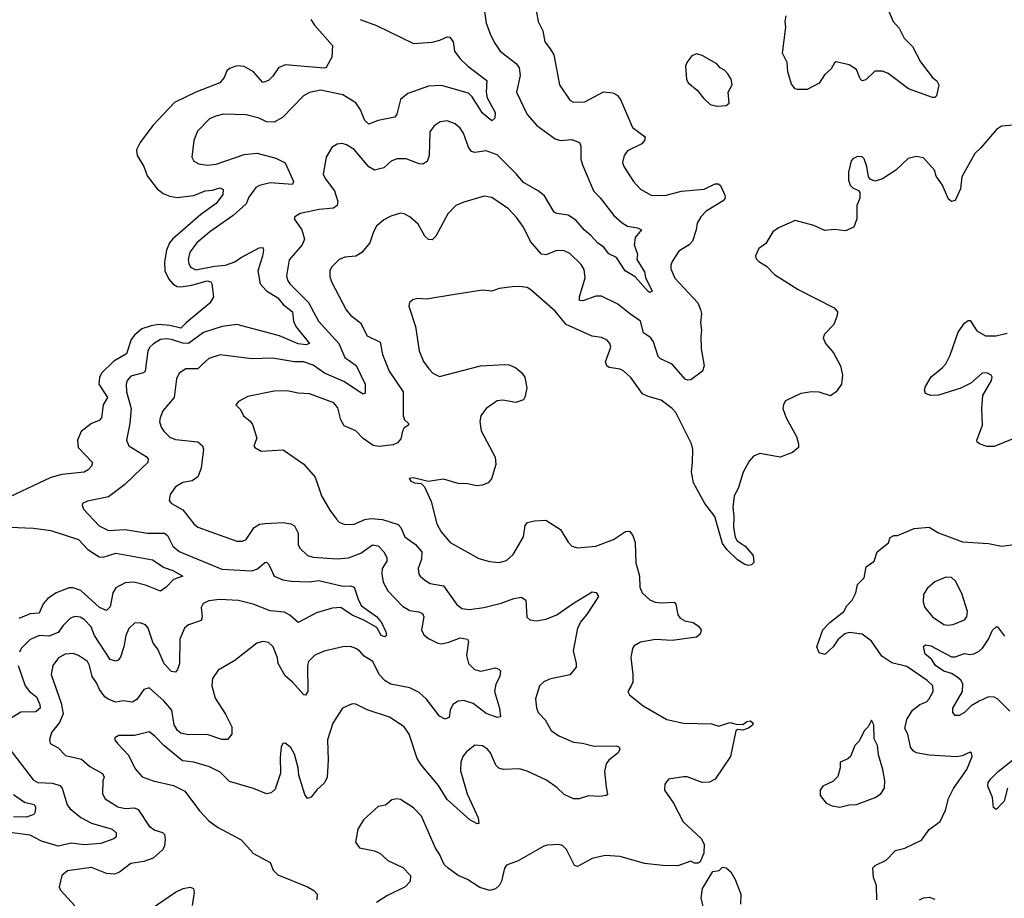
# Model space of a CAD drawing. Extents: x 1839239 to 1929705, y 762242 to 910352.
# Tile 400 of 429: x 1878688 to 1883979, y 895183 to 899904. Entities that reach past the tile are written whole.
import ezdxf

# ---------------------------------------------------------------- set-up
doc = ezdxf.new("R2010")
doc.units = 0

msp = doc.modelspace()

# ---------------------------------------------------------------- linework, layer by layer
at = {"layer": '0CON10XD'}
for points in [[(1881185, 899961.2), (1881195.7, 899885), (1881219.3, 899819.3), (1881241.2, 899778.8), (1881270.6, 899735), (1881357.2, 899667.2), (1881372.4, 899645), (1881378.2, 899605), (1881357.8, 899515), (1881415, 899394), (1881466.6, 899336.6), (1881565, 899264.3), (1881595, 899254.4), (1881655, 899260), (1881696, 899245), (1881704.4, 899224.4), (1881704.5, 899155), (1881712.2, 899125), (1881771.9, 898985), (1881807.9, 898947.9), (1881881.5, 898851.5), (1881925, 898813.1), (1881954.6, 898794.6), (1882007.5, 898785), (1882030, 898775), (1881995.4, 898734.6), (1881989.6, 898695), (1882007.7, 898645), (1882004.5, 898615), (1882045, 898548.6), (1882051.8, 898518.2), (1882086.5, 898445), (1882075, 898438), (1882065, 898444.4), (1881995, 898523.3), (1881942.7, 898555), (1881895, 898625.8), (1881855, 898646), (1881825, 898682.9), (1881795, 898702.9), (1881757.5, 898745), (1881723, 898773), (1881677.3, 898827.3), (1881635, 898853.8), (1881575, 898862.2), (1881560.6, 898870.6), (1881508.1, 898958.1), (1881474.3, 898985), (1881395, 899028.9), (1881356.8, 899076.8), (1881255, 899178.9), (1881195, 899200), (1881135, 899190), (1881115.4, 899195.4), (1881100.2, 899220.2), (1881073.1, 899295), (1881055, 899322), (1881028.8, 899345), (1880985, 899360), (1880947.5, 899355), (1880915, 899334.2), (1880892.3, 899302.3), (1880889.4, 899175), (1880877.2, 899142.8), (1880855, 899128.2), (1880835, 899129.2), (1880765, 899156.5), (1880715, 899156.9), (1880685, 899144.3), (1880645, 899108.1), (1880595, 899095.6), (1880565, 899113.3), (1880485, 899207.5), (1880445, 899232), (1880421.7, 899238.3), (1880395, 899236), (1880365, 899216.7), (1880336, 899165), (1880319.2, 899075), (1880330.2, 899050.2), (1880379.5, 898985), (1880398, 898928), (1880394.6, 898905.4), (1880375, 898891.2), (1880297.5, 898885), (1880195, 898862.5), (1880166.7, 898845), (1880163.3, 898835), (1880204.5, 898774.5), (1880218.9, 898725), (1880205.6, 898695), (1880136.1, 898613.9), (1880122, 898528), (1880127.1, 898505), (1880140.4, 898485), (1880240, 898385), (1880293.8, 898285), (1880403.6, 898165), (1880435, 898089.5), (1880496.5, 898046.5), (1880545.3, 897945.3), (1880545, 897896.7), (1880535, 897892.5), (1880525, 897896.9), (1880430, 897960), (1880325.6, 898005.6), (1880265, 898048), (1880213.3, 898065), (1880165, 898065.8), (1880046.1, 898086.1), (1879935, 898081.2), (1879766.6, 898103.4), (1879705, 898083.5), (1879668.3, 898051.8), (1879645, 898029.1), (1879581.8, 898028.2), (1879545.5, 898004.5), (1879531.9, 897975), (1879517.9, 897875), (1879457.4, 897802.6), (1879443.1, 897765), (1879440, 897745), (1879449.2, 897715), (1879462.6, 897692.6), (1879495, 897660.6), (1879525, 897648.2), (1879645, 897635.5), (1879670.8, 897615), (1879676.8, 897596.8), (1879664.4, 897495), (1879645, 897447.5), (1879615, 897426.7), (1879565, 897416.7), (1879525.5, 897394.5), (1879497, 897353), (1879491.2, 897321.2), (1879503.8, 897305), (1879565, 897270), (1879624.4, 897195), (1879645, 897177.8), (1879855, 897102.2), (1879885, 897101.9), (1879905, 897111.9), (1879949.1, 897175), (1879976.8, 897193.2), (1880005, 897197), (1880105, 897202.4), (1880145.8, 897195.8), (1880165.4, 897185.4), (1880184.4, 897145), (1880184.5, 897085), (1880193.1, 897065), (1880234.2, 897025), (1880265.4, 897015.4), (1880395, 897006.8), (1880455, 897012.8), (1880522.2, 897037.8), (1880585, 897083.3), (1880615, 897076.9), (1880645, 897044.3), (1880661.2, 897015), (1880661.5, 896995), (1880636.9, 896955), (1880634, 896926), (1880642, 896882), (1880666.4, 896835), (1880745, 896752.5), (1880785, 896730), (1880832.9, 896722.9), (1880853.2, 896713.2), (1880860.4, 896695), (1880847.8, 896625), (1880859.8, 896599.8), (1880885, 896578.6), (1880935, 896553.5), (1880955, 896550.9), (1880995, 896559.2), (1881055, 896582.5), (1881095.6, 896575.6), (1881100, 896565), (1881088.7, 896488.7), (1881100.6, 896445), (1881132.8, 896412.8), (1881165.5, 896404.5), (1881245, 896421.1), (1881263.8, 896415), (1881272, 896405), (1881268.6, 896375), (1881246.8, 896333.2), (1881240.6, 896295), (1881266.9, 896205), (1881272.5, 896157.5), (1881255, 896154), (1881195, 896177.1), (1881125, 896229.3), (1881075, 896246.2), (1881045, 896242.2), (1881015.8, 896225), (1881001.5, 896195), (1880995.8, 896155), (1880974, 896146), (1880945, 896161.9), (1880875, 896252.9), (1880835, 896289.6), (1880785, 896313.6), (1880683.1, 896333.1), (1880652.2, 896352.2), (1880619.6, 896385), (1880586.2, 896456.2), (1880540, 896485), (1880515, 896513.8), (1880495, 896526.2), (1880465.9, 896535.9), (1880424.2, 896534.2), (1880325, 896511.1)], [(1883355, 899956.7), (1883382, 899895), (1883415, 899858), (1883440.8, 899805), (1883485, 899760.8), (1883528.3, 899678.3), (1883593, 899593), (1883616.7, 899575), (1883627.5, 899555), (1883614, 899496), (1883605, 899486.7), (1883593.6, 899486.4), (1883465, 899532.5), (1883355.4, 899615.4), (1883325, 899627.8), (1883282.8, 899627.2), (1883235, 899581.4), (1883215, 899576.2), (1883205, 899586.7), (1883185, 899635.8), (1883145, 899661.2), (1883075, 899677.5), (1883067, 899673), (1883049.5, 899640.5), (1883012.7, 899607.3), (1882985, 899564), (1882920.3, 899529.7), (1882868.3, 899528.3), (1882855, 899533.3), (1882835, 899557.5), (1882816.9, 899625), (1882812.5, 899675), (1882787.8, 899725), (1882805.5, 899864.5), (1882801.1, 899895), (1882806.7, 899925)], [(1880253.5, 899905), (1880271.8, 899875), (1880369.8, 899765), (1880366.5, 899703.5), (1880335, 899647.3), (1880325, 899643), (1880115, 899661.5), (1880078.9, 899645), (1880048.8, 899601.2), (1880025, 899578.1), (1879995, 899566.7), (1879945.6, 899625), (1879895, 899653.3), (1879855, 899656.9), (1879815, 899641.9), (1879801.2, 899628.8), (1879787.1, 899592.9), (1879764.6, 899565.4), (1879635, 899515.4), (1879521.2, 899458.8), (1879404.2, 899335), (1879336, 899245), (1879316.2, 899205), (1879320, 899175), (1879355.6, 899115), (1879372.9, 899065), (1879427.8, 898995), (1879460.1, 898970.1), (1879495, 898955.4), (1879535, 898949.3), (1879625, 898959.6), (1879685, 898985.3), (1879725, 898988.9), (1879765, 899001.4), (1879782.3, 898992.3), (1879780, 898965), (1879745, 898916.7), (1879662.6, 898857.4), (1879510.3, 898725), (1879494.2, 898705), (1879478.1, 898665), (1879467.1, 898602.9), (1879468.1, 898555), (1879489.2, 898509.2), (1879514, 898484), (1879535, 898471.1), (1879555, 898468.1), (1879612.8, 898477.2), (1879695, 898500.6), (1879715, 898495.7), (1879721.5, 898485), (1879729.3, 898415), (1879709.8, 898380.2), (1879585, 898276.7), (1879555, 898247.2), (1879495, 898260.9), (1879434.2, 898265.8), (1879395, 898260), (1879345, 898243), (1879305, 898208.6), (1879287.3, 898185), (1879261.9, 898108.1), (1879195, 898068.6), (1879127.7, 898005), (1879117.6, 897982.4), (1879113.3, 897945), (1879160.8, 897875), (1879137.1, 897835), (1879128.9, 897765), (1879115, 897751.1), (1879074.2, 897735), (1879019.3, 897690.7), (1879000, 897645), (1879003.3, 897605), (1879080, 897525), (1879074.2, 897505), (1879055.7, 897485), (1879035, 897473.6), (1878915, 897460.3), (1878855, 897443.7), (1878632.1, 897337.9)], [(1880517.5, 899905), (1880605, 899873.1), (1880805, 899775.7), (1880905, 899784.2), (1880946.1, 899793.9), (1880985, 899812.2), (1881000.3, 899810.3), (1881018.6, 899785), (1881025.6, 899735), (1881055, 899694), (1881095.7, 899655), (1881197.8, 899577.8), (1881194.6, 899515), (1881200.4, 899485), (1881243.1, 899405), (1881240.8, 899375), (1881225, 899361.2), (1881175, 899401.9), (1881119.1, 899489.1), (1881099.5, 899509.5), (1880955, 899550.7), (1880885, 899547.1), (1880775, 899506.8), (1880734.7, 899475.3), (1880715, 899396), (1880705, 899380), (1880615, 899362.2), (1880565, 899343.8), (1880542.6, 899362.6), (1880520.6, 899420.6), (1880495, 899457.8), (1880425, 899500.4), (1880305, 899526.4), (1880245, 899512.5), (1880213.8, 899495), (1880101.1, 899378.9), (1880055, 899353.3), (1880015.4, 899355.4), (1879975, 899374.5), (1879905, 899393.5), (1879784, 899396), (1879743.3, 899386.7), (1879708.9, 899371.1), (1879644.2, 899305), (1879624.4, 899255), (1879614, 899165), (1879625, 899143.3), (1879650.3, 899130.3), (1879695, 899122.5), (1879745, 899128.2), (1879895, 899180), (1879965, 899187.7), (1880065, 899160.3), (1880114.7, 899134.7), (1880159.4, 899035), (1880155, 899018), (1880035, 899028.1), (1879976.5, 899013.5), (1879957.6, 899002.4), (1879919.2, 898950.8), (1879904.8, 898915.2), (1879835, 898851.8), (1879709.5, 898765), (1879639.5, 898705), (1879603.6, 898655), (1879594.6, 898615), (1879596.5, 898595), (1879607.1, 898575), (1879635, 898560.8), (1879735, 898580.7), (1879795.2, 898584.8), (1879845, 898602.8), (1879874.9, 898625.1), (1879975, 898679.1), (1879995, 898680), (1879999.2, 898665), (1879993.9, 898633.9), (1879967.6, 898555), (1879980.4, 898485), (1880015, 898447.4), (1880075, 898410), (1880105, 898374), (1880153.5, 898335), (1880160.3, 898285), (1880171.6, 898255), (1880245.8, 898165), (1880227.3, 898157.3), (1880185, 898162.2), (1880084.3, 898205), (1879855, 898266.8), (1879777.1, 898255), (1879676.2, 898223.8), (1879595, 898164.8), (1879565, 898165.6), (1879505, 898186.1), (1879475, 898189.5), (1879445, 898185.3), (1879406.9, 898163.1), (1879387.9, 898145), (1879377.7, 898125), (1879363.3, 898015), (1879353.9, 898006.1), (1879285, 897988.9), (1879266.7, 897965), (1879261.5, 897945), (1879262.9, 897905), (1879286.8, 897815), (1879281.2, 897735), (1879261.9, 897645), (1879275, 897614.4), (1879368, 897558), (1879379.2, 897545), (1879377.1, 897525), (1879345.6, 897494.4), (1879252.9, 897407.1), (1879165, 897340.5), (1879052.1, 897317.9), (1879026.7, 897305), (1879023.3, 897295), (1879031.2, 897275), (1879115, 897184.4), (1879165, 897160.4), (1879255, 897165.4), (1879375.3, 897145.3), (1879465.8, 897145.8), (1879482.4, 897132.4), (1879510.9, 897075), (1879545, 897046.2), (1879775, 896951.3), (1879935, 896943.4), (1879965.8, 896954.2), (1880005, 896988.1), (1880015, 896990), (1880027.3, 896977.3), (1880055.6, 896915), (1880102, 896895), (1880147.4, 896887.4), (1880243.3, 896883.3), (1880295, 896890.8), (1880425, 896860.6), (1880465, 896861.5), (1880485, 896855.6), (1880508.9, 896785), (1880525.4, 896755.4), (1880605, 896698.2), (1880632.2, 896665), (1880656.7, 896615), (1880659.2, 896595), (1880651.4, 896588.6), (1880631.5, 896595), (1880607.8, 896637.8), (1880537.5, 896677.5), (1880475, 896704.3), (1880415, 896745.5), (1880367.3, 896742.7), (1880282.9, 896717.1), (1880185, 896666), (1880139.4, 896705), (1880110.6, 896720.6), (1880035, 896728.2), (1879943.8, 896763.8), (1879865, 896783.2), (1879761.7, 896788.2), (1879705, 896782), (1879675, 896766.7), (1879663.5, 896745), (1879668.9, 896695), (1879664.4, 896675.6), (1879595, 896651.9), (1879574.4, 896635), (1879549.5, 896575), (1879546.5, 896445), (1879537.3, 896412.7), (1879525, 896398.8), (1879505, 896402.5), (1879465, 896442.9), (1879431.5, 896521.5), (1879406.5, 896555), (1879379.7, 896635), (1879365, 896651.8), (1879335, 896663.1), (1879305, 896662.5), (1879275, 896633.8), (1879258.2, 896595), (1879248.5, 896535), (1879230.2, 896479.8), (1879217.4, 896462.6), (1879205, 896457.5), (1879175, 896466.9), (1879090.8, 896595), (1879072.3, 896642.3), (1879035, 896680.9), (1879014.1, 896694.1), (1878985, 896697.5), (1878961.6, 896688.4), (1878921.4, 896648.6), (1878895, 896612.2), (1878845, 896591.4), (1878794.4, 896595.6), (1878745, 896574), (1878697.1, 896525), (1878687.5, 896505)], [(1881466, 899945), (1881474.3, 899895), (1881499.2, 899845), (1881510.8, 899785), (1881538.3, 899748.3), (1881558.9, 899715), (1881589.4, 899555), (1881645, 899472), (1881665, 899460.8), (1881725, 899463.5), (1881825, 899515.8), (1881875, 899512), (1881898.3, 899498.3), (1881916.7, 899475), (1881980.8, 899325), (1882048.6, 899275), (1882046.5, 899255), (1882031.9, 899238.1), (1881955, 899200), (1881936.7, 899175), (1881927, 899137), (1881934.3, 899115), (1881987.5, 899035), (1882025, 898994.2), (1882082.2, 898962.2), (1882155, 898960), (1882245, 898982.4), (1882366.5, 898993.5), (1882425, 899021.5), (1882442.9, 899022.9), (1882455, 899013.8), (1882477.9, 898962.1), (1882478.9, 898945), (1882469.1, 898930.9), (1882377.5, 898875), (1882348, 898845), (1882329.1, 898810.9), (1882324, 898775), (1882304, 898715), (1882285, 898694.2), (1882229.7, 898660.3), (1882194.2, 898605), (1882188, 898585), (1882188, 898565), (1882208.6, 898515), (1882333.2, 898383.2), (1882347.6, 898347.6), (1882352.1, 898325), (1882346.7, 898275), (1882352.5, 898235), (1882347.7, 898205), (1882350, 898135), (1882366.5, 898045), (1882356.8, 898015), (1882295, 897969.5), (1882276.6, 897966.6), (1882265, 897972.9), (1882195, 898053.5), (1882132.4, 898082.4), (1882118.6, 898095), (1882095, 898173.8), (1882079.2, 898195), (1882041.1, 898221.1), (1882025, 898284), (1881965, 898325.6), (1881902.5, 898375), (1881815, 898418.2), (1881785, 898419.2), (1881714.5, 898394.5), (1881696.2, 898395), (1881697.1, 898415), (1881727.7, 898517.7), (1881722.2, 898562.2), (1881705, 898588.6), (1881645, 898647.1), (1881615, 898661.4), (1881575, 898664.4), (1881515, 898641.1), (1881492.9, 898645), (1881433.2, 898713.2), (1881395, 898790), (1881360.2, 898840.2), (1881315, 898888.6), (1881225, 898948.6), (1881185, 898955.6), (1881075, 898924.2), (1881031.2, 898905), (1880989.4, 898860.6), (1880925, 898741.2), (1880905, 898722), (1880885, 898724), (1880865, 898740.8), (1880830, 898805), (1880785.7, 898845.7), (1880755, 898861.2), (1880735, 898863.8), (1880681.9, 898848.1), (1880645, 898828.8), (1880605.7, 898794.3), (1880589.2, 898765), (1880570, 898705), (1880526.1, 898653.9), (1880495, 898632.9), (1880435, 898627.5), (1880405, 898615.8), (1880364, 898575), (1880355.8, 898555), (1880355.8, 898525), (1880364.2, 898495), (1880443.3, 898345), (1880466.1, 898316.1), (1880520.5, 898275), (1880555, 898205.8), (1880625, 898171.4), (1880638.5, 898105), (1880673.6, 898015), (1880748.2, 897905), (1880749.2, 897775), (1880756.7, 897755), (1880777.5, 897735), (1880777.5, 897725), (1880755, 897711.2), (1880745, 897693.3), (1880737.2, 897652.8), (1880718.6, 897631.4), (1880695, 897619.7), (1880620.5, 897610.5), (1880587.1, 897617.1), (1880534.7, 897654.7), (1880494.2, 897695), (1880431.3, 897721.3), (1880413.3, 897753.3), (1880397.9, 897817.9), (1880375.7, 897845), (1880245, 897894.6), (1880185, 897897.5), (1880125, 897910.5), (1880055, 897908), (1879915, 897879.2), (1879865, 897852.5), (1879850, 897835), (1879875, 897810), (1879891.2, 897775), (1879927.6, 897747.6), (1879939.5, 897729.5), (1879962.5, 897655), (1879947.5, 897615), (1879952.5, 897605), (1879986.4, 897586.4), (1880105, 897592.9), (1880215, 897515.7), (1880276, 897446), (1880310.8, 897345), (1880355, 897268), (1880391.1, 897221.1), (1880405, 897204.2), (1880435, 897192.2), (1880485, 897192.7), (1880542.2, 897217.8), (1880575, 897223.5), (1880638.2, 897218.2), (1880722.1, 897192.1), (1880736.5, 897176.5), (1880758.5, 897125), (1880815.4, 897085), (1880848.7, 897045), (1880847.5, 897005), (1880829.4, 896955), (1880833.1, 896925), (1880840, 896915), (1880865, 896891.9), (1880895, 896875.6), (1880965, 896862.2), (1881035, 896764.2), (1881065, 896741.2), (1881105, 896734.6), (1881182.5, 896745), (1881275, 896768.5), (1881343.3, 896795), (1881385, 896800.6), (1881408.6, 896785), (1881413, 896693), (1881429.5, 896679.5), (1881465, 896674.3), (1881515, 896683.3), (1881575, 896705.5), (1881659.5, 896765), (1881765, 896830.8), (1881786.8, 896826.8), (1881798, 896805), (1881735, 896705.7), (1881705, 896672.2), (1881685.3, 896635), (1881663.4, 896513.4), (1881679.4, 896445), (1881678.1, 896425), (1881645, 896384.6), (1881535, 896360.6), (1881505, 896345.7), (1881482.5, 896325), (1881460, 896255), (1881465, 896207.5), (1881475, 896182), (1881511.9, 896141.9), (1881544.4, 896085), (1881585, 896056.4), (1881665, 896022.9), (1881712.4, 896017.6), (1881775, 896000), (1881895, 896002), (1881910, 895995), (1881913.8, 895985), (1881903.8, 895965), (1881854, 895925), (1881840, 895905), (1881831.1, 895865), (1881839.5, 895780.5), (1881846.7, 895745), (1881840, 895735), (1881805, 895730), (1881745, 895734), (1881695, 895718), (1881665, 895717.5), (1881615, 895740.8), (1881575, 895779.4), (1881518.5, 895818.5), (1881415, 895866.9), (1881375, 895879.1), (1881285.6, 895875.6), (1881263, 895883), (1881247.8, 895897.8), (1881218.2, 895965), (1881202.9, 895985), (1881175, 896003.3), (1881135, 896005.6), (1881089.4, 895970.6), (1881069.4, 895945), (1881059.5, 895915), (1881057.9, 895867.9), (1881092.9, 895745), (1881152.9, 895615), (1881156.2, 895585), (1881146.2, 895583.8), (1881108, 895605), (1880985, 895713.3), (1880939.2, 895789.3), (1880845, 895900.5), (1880823.6, 895935), (1880781.4, 896065), (1880755, 896104), (1880675, 896157.1), (1880555, 896195.8), (1880495, 896226.2), (1880475, 896228.8), (1880423.3, 896205), (1880371.4, 896125), (1880343.1, 896035), (1880345.6, 895925), (1880340, 895835), (1880325.8, 895804.2), (1880284.3, 895765.7), (1880255, 895726.7), (1880235, 895720), (1880220.5, 895740.5), (1880188, 895845), (1880184.2, 895884.2), (1880165, 895957.5), (1880145, 895993.3), (1880115, 896016.2), (1880102.5, 896015), (1880094.1, 895995.9), (1880087.7, 895942.3), (1880089.2, 895855), (1880060.9, 895769.1), (1880040.6, 895749.4), (1880015, 895744.4), (1879945, 895772.5), (1879815, 895811.1), (1879765, 895861.1), (1879709.1, 895889.1), (1879625, 895915.4), (1879562.5, 895922.5), (1879463.5, 896003.5), (1879415.3, 896055.3), (1879385, 896077.5), (1879305, 896058.5), (1879222, 896058), (1879200, 896045), (1879200, 896035), (1879213.3, 896015), (1879272.7, 895952.7), (1879308.3, 895878.3), (1879346.6, 895836.6), (1879405, 895814.4), (1879515, 895790), (1879575, 895759.2), (1879655, 895654), (1879705, 895599.2), (1879751.2, 895565), (1879877.9, 895497.9), (1879944.5, 895424.5)], [(1882435, 899438.8), (1882485, 899444), (1882500, 899455), (1882496.2, 899515), (1882516.2, 899555), (1882511.2, 899585), (1882494.1, 899614.1), (1882475, 899633.3), (1882452.5, 899645), (1882435, 899666.7), (1882355, 899711.2), (1882325, 899720), (1882299.3, 899710.7), (1882273.3, 899675), (1882266.2, 899655), (1882270.8, 899585), (1882280.8, 899565), (1882328.8, 899525), (1882362.2, 899482.2), (1882398.8, 899448.8), (1882435, 899438.8)], [(1884025, 899337.5), (1883965, 899332.5), (1883937.5, 899315), (1883853.9, 899216.1), (1883820, 899185), (1883750.8, 899059.2), (1883744.1, 898995.9), (1883715, 898932.5), (1883695, 898927.5), (1883679.3, 898939.3), (1883647.5, 899015), (1883612.8, 899062.8), (1883604.3, 899095), (1883545, 899161.9), (1883505, 899169.4), (1883462, 899158), (1883396.7, 899095), (1883325, 899048.8), (1883285, 899036.7), (1883260, 899045), (1883249.3, 899059.3), (1883241.2, 899115), (1883226.1, 899156.1), (1883215, 899167.5), (1883190.7, 899169.3), (1883165, 899156.7), (1883156.2, 899145), (1883141.2, 899085), (1883142.3, 899042.3), (1883151.2, 899015), (1883165, 899000), (1883196.2, 898986.2), (1883202.5, 898975), (1883202.5, 898945), (1883187.5, 898905), (1883186.2, 898835), (1883170.7, 898789.3), (1883125, 898770), (1883065, 898776.7), (1883015, 898771.2), (1882955, 898798.8)], [(1882955, 898798.8), (1882855, 898826), (1882765, 898786.2), (1882736, 898764), (1882697.7, 898702.3), (1882660, 898675), (1882642.5, 898635), (1882645, 898620), (1882660, 898605), (1882700.5, 898580.5), (1882745, 898535.8), (1882871.2, 898455), (1883065, 898356), (1883082, 898335), (1883081.2, 898315), (1883062.7, 898267.3), (1883013.8, 898215), (1883006, 898195), (1883019.2, 898165), (1883061.4, 898115), (1883098.6, 898045), (1883110, 897995), (1883104.3, 897945.7), (1883075.9, 897904.1), (1883045, 897883.3), (1882985, 897902), (1882944.1, 897904.1), (1882885, 897895.6), (1882804.3, 897855.7), (1882792.7, 897837.3), (1882789.2, 897815), (1882807.5, 897765), (1882862, 897665), (1882874, 897625), (1882873.3, 897605), (1882841.9, 897578.1), (1882775, 897553.1), (1882665, 897572.9), (1882631.7, 897558.3), (1882607.4, 897532.6), (1882576.4, 897473.6), (1882549.2, 897385), (1882526.9, 897345), (1882520.5, 897285), (1882526.7, 897235), (1882524.3, 897175), (1882533, 897123), (1882543.3, 897103.3), (1882586.7, 897075), (1882630, 897025), (1882632.5, 896987.5), (1882620, 896975), (1882605, 896971.2), (1882585, 896976.7), (1882545, 897002), (1882490, 897055), (1882465, 897088.8), (1882424.6, 897235), (1882370.5, 897305), (1882308.6, 897415), (1882298.5, 897475), (1882303.5, 897525), (1882305.5, 897595), (1882299.1, 897625), (1882215, 897792.9), (1882195, 897815.4), (1882135, 897860), (1882065, 897879.4), (1882035, 897894.2), (1881972.4, 897982.4), (1881935.4, 898015.4), (1881915, 898025.6), (1881855.9, 898035.9), (1881843.3, 898045), (1881836.7, 898065), (1881864.2, 898145), (1881860, 898165), (1881845, 898182), (1881815, 898195.8), (1881765, 898204), (1881625.8, 898265.8), (1881565, 898338.6), (1881435, 898452.9), (1881415, 898464.4), (1881375, 898471.4), (1881335, 898469.2), (1881265, 898460), (1881225, 898446), (1881175, 898451.2), (1881026.9, 898426.9), (1880875, 898402), (1880825, 898406.2), (1880800.5, 898399.5), (1880782.5, 898385), (1880780, 898365), (1880815.8, 898255), (1880835.7, 898125), (1880858, 898068), (1880887.6, 898027.6), (1880908.8, 898005), (1880945, 897987.1), (1881165, 898044.4), (1881295, 898052.2), (1881319.1, 898049.1), (1881353.6, 898033.6), (1881386.3, 898006.3), (1881403.1, 897983.1), (1881412.7, 897925), (1881403.3, 897876.7), (1881395, 897862.5), (1881355, 897846.9), (1881285, 897860), (1881255, 897856), (1881194.5, 897815.5), (1881165.7, 897775), (1881161.4, 897745), (1881167.5, 897695), (1881242.7, 897552.7), (1881246.7, 897515), (1881223.6, 897436.4), (1881206.2, 897415), (1881175, 897402.9), (1881145, 897399.4), (1881095, 897409.5), (1881045, 897411.5), (1880965, 897435.6), (1880883.3, 897423.3), (1880805, 897442.5), (1880781.7, 897438.3), (1880790, 897425), (1880810, 897415), (1880845, 897412.5), (1880863.8, 897393.8), (1880899.4, 897315), (1880929.5, 897195), (1880953.1, 897153.1), (1881001.4, 897095), (1881155, 897009.4), (1881212.8, 896992.8), (1881265, 896988.1), (1881305, 896998.1), (1881339.8, 897030.2), (1881395.6, 897125), (1881404.4, 897185.6), (1881417.3, 897202.7), (1881455, 897211.9), (1881515, 897215.6), (1881594, 897165), (1881635, 897096.7), (1881655.8, 897075.8), (1881685.8, 897065.8), (1881785, 897075.8), (1881879.1, 897110.9), (1881943.3, 897155), (1881965.7, 897155.7), (1881983, 897133), (1881995.7, 897095), (1882000, 896985), (1882018.8, 896915), (1882020, 896855), (1882033.1, 896825), (1882075, 896786.9), (1882103.3, 896775), (1882135, 896770.5), (1882205, 896774.2), (1882215, 896763.3), (1882225.8, 896705.8), (1882238.3, 896688.3), (1882262.5, 896675), (1882306.7, 896665), (1882336.7, 896645), (1882351.2, 896625), (1882345, 896602.5), (1882325, 896586.7), (1882195, 896568.8), (1882105, 896574.4), (1882025, 896560), (1881990, 896540), (1881981.2, 896525), (1881973.2, 896476.8), (1881983.1, 896385), (1881982.5, 896345), (1881974.5, 896325.5), (1881956.5, 896295), (1881965, 896277.1), (1882037.9, 896217.9), (1882165, 896144), (1882255, 896124.4), (1882405, 896120), (1882445, 896107.5), (1882505, 896127.5), (1882538.3, 896118.3), (1882575, 896117.5), (1882595, 896132.5), (1882615, 896137.5), (1882630, 896125), (1882626.4, 896113.6), (1882605, 896096.7), (1882575, 896087.5), (1882545, 896090), (1882537, 896083), (1882507.5, 895945), (1882425, 895823.3), (1882395, 895806.7), (1882356.1, 895806.1), (1882275, 895836), (1882255, 895836), (1882175, 895823.8), (1882154.2, 895795.8), (1882153.1, 895765), (1882201.1, 895695), (1882253.8, 895593.8), (1882350, 895505), (1882366.7, 895475), (1882363.8, 895425), (1882345, 895380), (1882335, 895372.5), (1882315, 895372.5), (1882295, 895382.5), (1882225, 895358), (1882145, 895358.9), (1882045, 895370), (1881915, 895408.1), (1881835, 895413.1), (1881765, 895397.1), (1881685, 895353.3), (1881669.5, 895359.5), (1881627.1, 895445), (1881605, 895467.5), (1881585, 895472), (1881525, 895468.8), (1881505, 895463.3), (1881367.1, 895385), (1881305, 895361.2), (1881292.8, 895345), (1881277.7, 895275), (1881267, 895253), (1881245, 895234.2), (1881215, 895226), (1881160.7, 895240.7), (1881094.5, 895284.5), (1881045, 895305.6), (1880990, 895345), (1880968.6, 895365), (1880945, 895421.2), (1880923.5, 895453.5), (1880847.5, 895625), (1880805, 895668.6), (1880735, 895714), (1880715, 895718), (1880688.3, 895711.7), (1880655, 895683.8), (1880615, 895676.2), (1880536, 895605), (1880505.9, 895554.1), (1880493.3, 895485), (1880514.1, 895454.1), (1880595, 895437.5), (1880623.3, 895425), (1880666.8, 895386.8), (1880747.9, 895347.9), (1880788.8, 895305), (1880785.9, 895274.1), (1880760, 895245), (1880665, 895198.6), (1880605, 895160)], [(1884069.1, 897670.9), (1883925, 897611.1), (1883885, 897610.6), (1883845.7, 897625.7), (1883833.8, 897635), (1883832, 897645), (1883862.2, 897725), (1883858.9, 897815), (1883864.2, 897885), (1883910.8, 897965), (1883914.1, 897984.1), (1883909.2, 897995), (1883885, 898007.3), (1883860, 898005), (1883798.8, 897951.2), (1883745.6, 897924.4), (1883625, 897886.2), (1883584.1, 897884.1), (1883556.4, 897896.4), (1883551.2, 897915), (1883555, 897932.5), (1883585.8, 897985), (1883645, 898034.3), (1883664.5, 898055.5), (1883687.5, 898102.5), (1883731.4, 898225), (1883765, 898273.8), (1883785, 898287.5), (1883795, 898287.5), (1883832.4, 898232.4), (1883877.5, 898205), (1883935, 898205.6), (1883995, 898219.4)], [(1878635, 897177.3), (1878762.5, 897172.5), (1878855, 897158.7), (1879005, 897110.7), (1879055, 897057.5), (1879115, 897017.9), (1879136.6, 897016.6), (1879205, 897037.8), (1879402, 897002), (1879465, 896960.6), (1879510.6, 896945), (1879565.7, 896914.3), (1879514.6, 896895.4), (1879475, 896854.2), (1879445, 896834.3), (1879365.3, 896865.3), (1879301.8, 896881.8), (1879255, 896878.4), (1879205, 896852.1), (1879189.1, 896825), (1879175, 896748.8), (1879155, 896730), (1879117.1, 896745), (1879016.6, 896836.6), (1878975, 896850.9), (1878955, 896851.2), (1878885, 896824.5), (1878840.5, 896795), (1878814.7, 896765.3), (1878792.5, 896715), (1878745, 896711.9), (1878683.8, 896686.2)], [(1883294.2, 895175), (1883292.4, 895252.4), (1883276, 895295), (1883273, 895347), (1883285, 895358.8), (1883345, 895388.6), (1883395, 895439.4), (1883445, 895452.5), (1883534, 895495), (1883575, 895553.8), (1883635, 895596.7), (1883663.1, 895656.9), (1883680, 895720), (1883706.6, 895773.4), (1883778.5, 895875), (1883805.8, 895945), (1883803.6, 895963.6), (1883795, 895968.8), (1883752.1, 895947.9), (1883725, 895942.5), (1883575, 895952), (1883505, 895964.5), (1883489.2, 895975), (1883475.7, 895995), (1883460.7, 896065), (1883443.8, 896095), (1883456.2, 896143.8), (1883486.5, 896195), (1883524.4, 896225), (1883561, 896239), (1883576.2, 896255), (1883596.5, 896295), (1883594.4, 896325), (1883565, 896352.9), (1883455, 896429.1), (1883375, 896448.9), (1883320.8, 896485), (1883266.2, 896565), (1883215, 896602), (1883145, 896611.2), (1883122.5, 896605), (1883085, 896572), (1883060, 896535), (1883015, 896492.5), (1882985, 896502.5), (1882972.5, 896535), (1883004.2, 896625), (1883041.2, 896665), (1883116.7, 896725), (1883132.5, 896755), (1883160.8, 896785), (1883182, 896825), (1883190.3, 896869.7), (1883226.7, 896905), (1883236.7, 896965), (1883280, 896995), (1883296.2, 897045), (1883356.4, 897093.6), (1883365, 897122.5), (1883385, 897132.5), (1883405, 897132.5), (1883495, 897170), (1883575, 897176.7), (1883625, 897146.2), (1883755, 897098), (1883895, 897089.2), (1883965, 897076.2), (1884045, 897086.7)], [(1883675, 896650), (1883705, 896653.6), (1883765, 896679.2), (1883777.1, 896695), (1883780.8, 896725), (1883750.9, 896820.9), (1883717, 896887), (1883695, 896906.7), (1883665, 896908.8), (1883605, 896884.2), (1883565, 896848), (1883544.4, 896815), (1883543.7, 896773.7), (1883552.9, 896745), (1883594.2, 896695), (1883655, 896654.5), (1883675, 896650)], [(1884009.4, 896189.4), (1883944, 896254), (1883925, 896264.7), (1883895, 896266.6), (1883845, 896243.3), (1883801.8, 896218.2), (1883765, 896181.8), (1883735.8, 896165.8), (1883715, 896165.8), (1883701.8, 896181.8), (1883702.7, 896205), (1883754.7, 896295), (1883755.8, 896335), (1883745, 896355.4), (1883725, 896373.6), (1883695, 896391.2), (1883655, 896404), (1883609.5, 896435), (1883587.8, 896467.8), (1883554.2, 896495), (1883544.3, 896535.7), (1883555, 896545.6), (1883585, 896539.2), (1883695, 896480.7), (1883715, 896481.1), (1883765, 896498.8), (1883795, 896493.1), (1883815, 896496.7), (1883845, 896511.1), (1883862.3, 896527.7), (1883894.7, 896575), (1883915, 896624.3), (1883935, 896642.5), (1883942, 896642), (1883981.1, 896591.1)], [(1880325, 896511.1), (1880275, 896490), (1880240, 896455), (1880234.6, 896434.6), (1880237.5, 896295), (1880225, 896274.3), (1880215, 896275.8), (1880153.8, 896345), (1880115, 896378.5), (1880077.9, 896445), (1880074.6, 896475), (1880050.6, 896535), (1880025, 896558.6), (1879995, 896562.9), (1879963.3, 896555), (1879845, 896461.4), (1879755, 896409.2), (1879724.3, 896365), (1879721.5, 896325), (1879738.6, 896258.6), (1879795, 896173.1), (1879828.2, 896105), (1879827.9, 896065), (1879805, 896037.3), (1879775, 896037.1), (1879695, 896063.5), (1879595, 896061.2), (1879555, 896071.1), (1879537.3, 896085), (1879517.8, 896115), (1879505.4, 896195), (1879463.8, 896245), (1879385, 896314.3), (1879355, 896305.6), (1879318.6, 896251.4), (1879295, 896236.8), (1879245, 896243.8), (1879205, 896238), (1879163.5, 896253.5), (1879146.4, 896266.4), (1879117.1, 896305), (1879101.6, 896341.6), (1879077.8, 896375), (1879064, 896435), (1879053.3, 896455), (1879005, 896488.5), (1878975, 896498.5), (1878933.3, 896495), (1878897.5, 896475), (1878865.8, 896435), (1878857.8, 896385), (1878911.8, 896231.8), (1878921.6, 896175), (1878903, 896127), (1878859.2, 896075), (1878848, 896035), (1878852, 896015), (1878895, 895992.5), (1878935, 895950.9), (1879020.5, 895930.5), (1879065, 895891.1), (1879133.6, 895853.6), (1879143.1, 895835), (1879135.5, 895815), (1879134.3, 895745), (1879147.8, 895717.8), (1879215, 895674.7), (1879255, 895666.5), (1879305, 895668.5), (1879325, 895660.6), (1879385, 895570.5), (1879415, 895548.5), (1879455, 895536.4), (1879466.2, 895526.2), (1879471, 895501), (1879467.2, 895462.8), (1879455, 895443.4), (1879405, 895399.2), (1879355, 895381.1), (1879285, 895370), (1879225, 895323.1), (1879197.6, 895312.4), (1879154.4, 895315.6), (1879075, 895348.4), (1878945, 895330), (1878914.4, 895305), (1878900, 895245), (1878907.7, 895227.7), (1878985, 895142.2)], [(1878679.6, 896435), (1878717.5, 896325), (1878741.8, 896295), (1878779.7, 896265), (1878796.9, 896225), (1878798.5, 896205), (1878775, 896184.7), (1878695, 896183.2), (1878615.8, 896135)], [(1883095, 895673.8), (1883145, 895686.2), (1883185, 895686.7), (1883285.8, 895724.2), (1883315.9, 895744.1), (1883336, 895775), (1883338, 895815), (1883327.1, 895875), (1883304, 895955), (1883298, 896005), (1883280.7, 896040.7), (1883277.5, 896115), (1883265, 896140), (1883247.5, 896105), (1883227.5, 896085), (1883197.5, 896025), (1883176.4, 896003.6), (1883153.3, 895945), (1883137.9, 895932.1), (1883096.5, 895915), (1883096.9, 895885), (1883085, 895837.5), (1883058.3, 895811.7), (1883003.9, 895786.1), (1882990, 895765), (1882990, 895735), (1883022.5, 895695), (1883055, 895680), (1883095, 895673.8)], [(1878626.8, 895995), (1878760.4, 895820.4), (1878785.4, 895805.4), (1878865, 895801.8), (1878905, 895789.5), (1878917.5, 895775), (1878944.4, 895685), (1878957.5, 895665), (1879017.7, 895617.7), (1879075, 895587.1), (1879185, 895554.6), (1879206.2, 895535), (1879206.9, 895513.1), (1879195, 895503.1), (1879125, 895478.5), (1879035, 895470.3), (1878965, 895479.8), (1878895, 895463.8), (1878805, 895491.1), (1878745, 895523.3), (1878635, 895537.6)], [(1883997.1, 895775), (1883978.5, 895705), (1883935, 895661.2), (1883921.9, 895671.9), (1883915.4, 895725), (1883891.5, 895785), (1883893.2, 895805), (1883906.2, 895825), (1883945.4, 895865), (1884022.5, 895925)], [(1878655, 895741.5), (1878715, 895699.3), (1878766.8, 895686.8), (1878774.3, 895674.3), (1878771.7, 895648.3), (1878765, 895633.6), (1878725, 895620), (1878655, 895621.6)], [(1879944.5, 895424.5), (1880033.8, 895375), (1880051.2, 895335), (1880075, 895308.8), (1880235.7, 895245.7), (1880268.5, 895225), (1880286.1, 895205), (1880284.5, 895175)], [(1882367, 895117), (1882351.2, 895185), (1882356.7, 895235), (1882413.6, 895326.4), (1882447, 895333), (1882465, 895350), (1882485, 895347.5), (1882510, 895325), (1882533.3, 895285), (1882563.8, 895205), (1882562.3, 895152.3)], [(1879395, 895127.5), (1879525, 895215.6), (1879567.5, 895235), (1879605, 895243.3), (1879622.5, 895235), (1879626, 895215), (1879615.6, 895145)], [(1883523.8, 895175), (1883545, 895186), (1883575, 895188.8), (1883605, 895178.8)]]:
    msp.add_lwpolyline(points, dxfattribs=at)

doc.saveas('drawing.dxf')
